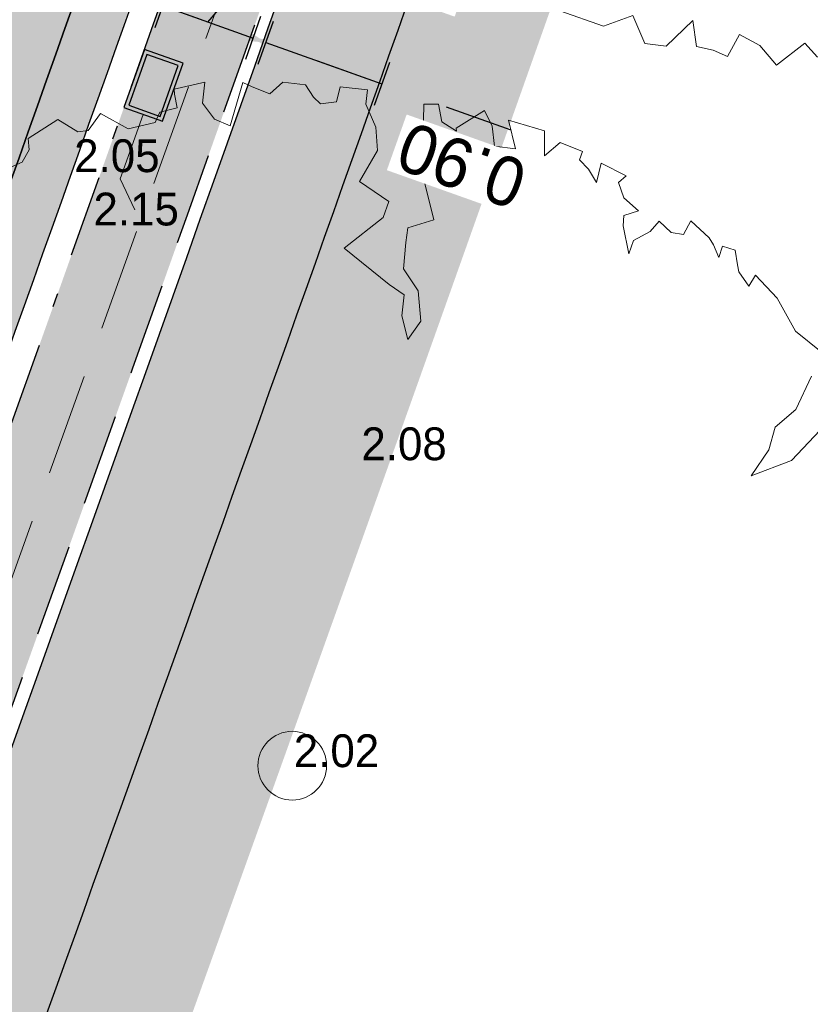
# Model space of a CAD drawing. Header units: metres. Extents: x 134157 to 138734, y 451157 to 455772.
# Tile 467 of 656: x 136568 to 136574, y 453802 to 453809. Entities that reach past the tile are written whole.
import ezdxf

# ---------------------------------------------------------------- set-up
doc = ezdxf.new("R2010")
doc.units = ezdxf.units.M
doc.linetypes.add('DASHDOT__G2', pattern=[1.2, 0.6, -0.3, 0, -0.3])
doc.linetypes.add('HIDDEN__G5', pattern=[1.125, 0.75, -0.375])
doc.layers.add('-DR-alg-hulplijnen', color=210, linetype='Continuous', plot=False)
doc.layers.add('-DR-alg-hulplijnen kantverharding asflast nieuwe fietsstraat', color=7, linetype='Continuous', true_color=0xff9429, plot=False)
doc.layers.add('-DR-bs-boom', color=253, linetype='Continuous', lineweight=13)
doc.layers.add('-DR-nw-rio-HWA 125', color=170, linetype='HIDDEN__G5', lineweight=13)
for name, color, linetype in [('-DR-bs-txt-hoogtemaat', 253, 'Continuous'), ('-DR-nw-inr-fietsparkeren Tulip enkele beugel', 2, 'Continuous'), ('-DR-nw-maatvoering', 3, 'Continuous'), ('-DR-nw-rio-straatkolk', 1, 'Continuous'), ('-DR-nw-vh-band 10x20 ob', 2, 'HIDDEN__G5'), ('-DR-nw-vh-band 5-20x25', 2, 'DASHDOT__G2'), ('-DR-nw-vh-kantverharding', 3, 'Continuous')]:
    doc.layers.add(name, color=color, linetype=linetype)
doc.layers.add('-DR-nw-gr-arc-gras', color=7, linetype='Continuous', true_color=0xb5d5a4)
doc.layers.add('-DR-nw-vh-arc-asfalt fietsstraat rood', color=7, linetype='Continuous', lineweight=9, true_color=0xdfbfc7)
doc.layers.add('-DR-nw-vh-arc-sbs kf bruinrood rabat halfsteens', color=7, linetype='Continuous', lineweight=9, true_color=0xb88485)
doc.layers.add('-DR-nw-vh-arc-halfverharding stabilizer', color=7, linetype='Continuous', lineweight=9, true_color=0xe2e1c1, transparency=0.1)
doc.layers.add('-DR-nw-vh-kantverharding halfverharding stabilizer', color=7, linetype='Continuous', true_color=0xe2e1c1, transparency=0.1)
doc.styles.add('2-5TXT', font='arial.ttf')
doc.styles.add('Drong', font='txt', dxfattribs={"height": 1.8})
doc.dimstyles.new('Drong', dxfattribs={"dimtxt": 1.8, "dimasz": 2.5, "dimexe": 0, "dimexo": 0, "dimgap": 0.9, "dimtad": 1, "dimzin": 0, "dimdsep": 46, "dimtxsty": 'Drong', "dimblk": 'dimblk-wit', "dimcen": 0, "dimse1": 1, "dimse2": 1, "dimclrd": 256, "dimclre": 1, "dimclrt": 7, "dimadec": 0, "dimazin": 0, "dimtfac": 1, "dimtmove": 0, "dimatfit": 3, "dimfxl": 1, "dimtolj": 1, "dimtzin": 0, "dimarcsym": 0})
doc.dimstyles.new('VELOPA-drukwerk', dxfattribs={"dimscale": 0, "dimtxt": 2.5, "dimasz": 2, "dimexe": 1, "dimexo": 1, "dimgap": 1, "dimtad": 1, "dimdec": 0, "dimdsep": 46, "dimtxsty": '2-5TXT', "dimcen": 8, "dimadec": 1, "dimazin": 0, "dimtfac": 1, "dimtdec": 0, "dimtmove": 0, "dimatfit": 3, "dimfxl": 1, "dimtolj": 1, "dimtzin": 0, "dimarcsym": 0})
pattern_1 = [(228.0127875, (0.54864, 0.7619999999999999), (-6.096000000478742, -6.857999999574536), [0.102516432, -10.1491450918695]), (184.969741, (0.4800599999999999, 0.6858), (9.143999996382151, 0.7620000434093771), [0.175921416, -17.41621466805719]), (132.5104471, (0.3048, 0.6705599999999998), (7.620000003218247, -8.381999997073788), [0.124044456, -12.28041683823]), (267.273689, (0.00762, 0.4800599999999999), (0.7620000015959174, 15.23999999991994), [0.160201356, -15.8599312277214]), (292.83365418, (0, 0.32004), (-3.810000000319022, 9.143999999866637), [0.15709011, -15.5519423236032]), (357.2736889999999, (0.06096, 0.17526), (-15.23999999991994, 0.7620000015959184), [0.160201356, -15.8599312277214]), (37.69424047, (0.22098, 0.16764), (-9.905999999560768, -7.620000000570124), [0.211858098, -20.9739345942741]), (72.25532837, (0.38862, 0.29718), (5.334000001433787, 16.76399999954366), [0.200015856, -19.8015769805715]), (121.42956562, (0.4495799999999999, 0.48768), (-6.096000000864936, 9.905999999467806), [0.1607439, -15.9136637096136]), (175.2363583, (0.36576, 0.6248400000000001), (8.381999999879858, -0.7620000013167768), [0.183513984, -8.992181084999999]), (222.3974378, (0.18288, 0.64008), (-9.143999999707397, -8.382000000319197), [0.237323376, -23.4950317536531]), (138.81407483, (0.7619999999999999, 0.47244), (-5.333999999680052, 4.572000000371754), [0.08100136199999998, -8.0191697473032]), (171.4692344, (0.70104, 0.52578), (9.906000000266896, -1.523999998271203), [0.154104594, -15.256391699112]), (225, (0.54864, 0.54864), (-1.06581410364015e-16, -0.7620000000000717), [0.107762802, -0.9698679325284]), (203.19859051, (0.4953, 0.64008), (3.810000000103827, 1.5239999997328), [0.05803239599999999, -5.745186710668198]), (291.80140949, (0.44196, 0.61722), (-0.7620000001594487, 2.285999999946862), [0.082069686, -4.021425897]), (30.96375653, (0.47244, 0.5410200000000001), (2.286000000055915, 1.523999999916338), [0.133295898, -4.309889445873]), (161.56505118, (0.5867399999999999, 0.6096), (1.524000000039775, -0.761999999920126), [0.096386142, -2.3132694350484]), (16.389540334, (0, 0.61722), (7.620000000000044, 2.286000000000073), [0.1350264, -13.3676480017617]), (70.34617594, (0.12954, 0.65532), (-3.048000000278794, -8.381999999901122), [0.113279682, -11.21466470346]), (293.19859051, (0.5867399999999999, 0.7619999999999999), (-1.523999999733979, 3.810000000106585), [0.11606403, -5.687155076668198]), (343.6104596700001, (0.6324599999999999, 0.65532), (-7.620000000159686, 2.285999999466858), [0.1350264, -13.367648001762]), (339.44395478, (0, 0.14478), (-3.809999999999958, 1.524000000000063), [0.1302105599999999, -6.3803202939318]), (294.7751406, (0.12192, 0.09906), (-3.810000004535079, 8.381999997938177), [0.109101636, -10.801078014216]), (66.80140949, (0.59436, 0), (1.523999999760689, 3.810000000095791), [0.11606403, -5.687155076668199]), (17.35402464, (0.64008, 0.10668), (-9.905999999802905, -3.048000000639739), [0.127734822, -12.64571279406]), (69.44395478, (0.22098, 0), (-1.524000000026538, -3.809999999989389), [0.06510527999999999, -6.445425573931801]), (101.309932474, (0.54864, 0), (-0.7620000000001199, 3.048000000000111), [0.03885437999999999, -3.8465984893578]), (165.963756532, (0.5410200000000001, 0.0381), (2.285999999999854, -0.7619999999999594), [0.15709011, -2.9847163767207]), (186.00900596, (0.38862, 0.0762), (7.61999999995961, 0.762000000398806), [0.1455801, -14.4124094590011]), (303.69006753, (0.47244, 0.47244), (-0.7620000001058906, 1.523999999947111), [0.109897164, -2.637532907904]), (353.15722659, (0.5334, 0.3809999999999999), (12.9540000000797, -1.523999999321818), [0.191867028, -18.9948027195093]), (60.9453959, (0.7239, 0.35814), (-3.048000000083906, -5.333999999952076), [0.078452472, -7.766817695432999]), (90, (0.7619999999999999, 0.42672), (-0.7619999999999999, 0.7619999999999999), [0.04572, -0.7162799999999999]), (120.25643716, (0.37338, 0.09906), (3.047999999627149, -5.334000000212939), [0.105860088, -10.48018223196]), (48.01278749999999, (0.32004, 0.1905), (6.096000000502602, 6.857999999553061), [0.205032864, -10.0466286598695]), (0, (0.4572, 0.3429), (0.7619999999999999, 0.7619999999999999), [0.19812, -0.5638799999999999]), (325.3048465, (0.65532, 0.3429), (7.620000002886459, -5.333999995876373), [0.120482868, -11.927795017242]), (254.0546040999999, (0.75438, 0.27432), (-0.761999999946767, -3.048000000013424), [0.110948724, -5.4364950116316]), (207.64597536, (0.7239, 0.16764), (-14.478000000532, -7.619999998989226), [0.18064353, -17.8837393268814]), (175.42607874, (0.5638799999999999, 0.08381999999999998), (-9.905999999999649, 0.7619999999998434), [0.191108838, -18.919753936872])]
pattern_2 = [(115.3356253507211, (136419.7180158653, 453326.2367068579), (-0.2236810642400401, -0.1059037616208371), [0.06, -0.187485]), (205.3356253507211, (136419.7180158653, 453326.2367068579), (0.1059037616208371, -0.22368106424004), [0.06, -0.187485])]

# ---------------------------------------------------------------- blocks, each defined once
blk = doc.blocks.new('Boom bestaand 1')
for points in [[(-0.06117739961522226, 0.3922887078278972), (-0.07359350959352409, 0.4116751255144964), (-0.08696696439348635, 0.4224718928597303), (-0.09262495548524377, 0.4414945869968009), (-0.1106275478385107, 0.4615454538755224)], [(-0.1241971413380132, 0.4751490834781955), (-0.1453325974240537, 0.4640004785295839), (-0.1728176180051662, 0.4610569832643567), (-0.1945372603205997, 0.4533219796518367), (-0.1891622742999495, 0.4455616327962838), (-0.2017040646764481, 0.4431737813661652), (-0.2067805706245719, 0.4443676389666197), (-0.2172318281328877, 0.4470540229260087), (-0.223502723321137, 0.4395920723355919), (-0.2169333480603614, 0.4339209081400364), (-0.2270861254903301, 0.4339209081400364), (-0.2330585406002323, 0.4330255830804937), (-0.2498892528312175, 0.4257264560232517), (-0.242749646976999, 0.416712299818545), (-0.2476345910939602, 0.4092003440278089), (-0.2589076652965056, 0.4043176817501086), (-0.2543983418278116, 0.3953035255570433), (-0.2532710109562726, 0.3814065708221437), (-0.2457557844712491, 0.3746459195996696), (-0.2660470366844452, 0.3787774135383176), (-0.2728107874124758, 0.3821577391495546), (-0.2716834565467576, 0.3934255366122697), (-0.2848353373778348, 0.3874160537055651), (-0.2964840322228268, 0.3881672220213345), (-0.2987384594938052, 0.3953035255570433), (-0.3145206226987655, 0.3821577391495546), (-0.3028719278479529, 0.3735190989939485), (-0.3141447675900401, 0.3720167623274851), (-0.3231631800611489, 0.3686364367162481), (-0.3276722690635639, 0.3731435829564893), (-0.3404482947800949, 0.3607491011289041), (-0.3359389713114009, 0.3464764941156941), (-0.3526397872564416, 0.353711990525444), (-0.3702979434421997, 0.3325317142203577), (-0.3491079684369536, 0.3290017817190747), (-0.3568775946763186, 0.3155875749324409), (-0.37100416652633, 0.3198237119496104), (-0.3837182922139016, 0.3191176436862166), (-0.3801864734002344, 0.2951135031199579), (-0.3780675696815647, 0.2944074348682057), (-0.3886625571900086, 0.2873474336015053), (-0.4013764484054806, 0.2901714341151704), (-0.4056142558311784, 0.2802872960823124), (-0.3837182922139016, 0.2704032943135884), (-0.3589967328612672, 0.2591071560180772), (-0.3250928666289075, 0.2534590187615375), (-0.327212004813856, 0.2336908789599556), (-0.3180296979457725, 0.228042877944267), (-0.3010777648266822, 0.2188648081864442), (-0.2820069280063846, 0.2223948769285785), (-0.2608169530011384, 0.2153347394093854), (-0.2523411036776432, 0.2012146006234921), (-0.2699992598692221, 0.2040386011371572), (-0.2834196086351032, 0.2118046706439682), (-0.2947208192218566, 0.2047446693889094), (-0.3321562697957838, 0.1849765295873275), (-0.3413385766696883, 0.2202768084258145), (-0.350520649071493, 0.2287488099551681), (-0.3724168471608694, 0.2146288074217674), (-0.3879560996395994, 0.2358089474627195), (-0.4042018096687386, 0.2414569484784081), (-0.4225661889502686, 0.2414569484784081), (-0.4315337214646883, 0.2467254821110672), (-0.4415591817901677, 0.229188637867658), (-0.4324549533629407, 0.2223948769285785), (-0.435986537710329, 0.2110987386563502), (-0.4423434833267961, 0.2082747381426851), (-0.4530205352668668, 0.2066837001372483), (-0.4612717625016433, 0.1920817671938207), (-0.457176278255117, 0.18003446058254), (-0.4670650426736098, 0.170150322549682), (-0.472715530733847, 0.1652082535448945), (-0.4472877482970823, 0.1440281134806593), (-0.4564700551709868, 0.1355561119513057), (-0.4705966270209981, 0.1320260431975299), (-0.4840167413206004, 0.1397921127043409), (-0.4882547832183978, 0.1171998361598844), (-0.4847231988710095, 0.1157878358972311), (-0.4748346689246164, 0.1136699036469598), (-0.4769535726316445, 0.1009617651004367), (-0.4713028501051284, 0.09460769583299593), (-0.4748346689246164, 0.0748395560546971), (-0.4931990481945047, 0.06071941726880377), (-0.4854294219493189, 0.04730521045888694), (-0.4875485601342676, 0.04024520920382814), (-0.5016751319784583, 0.03036107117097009), (-0.4974370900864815, 0.00494493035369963), (-0.4896674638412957, 0.002120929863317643), (-0.4832352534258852, -0.006023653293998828), (-0.4832352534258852, -0.0211265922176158)], [(0.3551905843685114, -0.3435858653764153), (0.3780989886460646, -0.3188560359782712), (0.379279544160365, -0.2960093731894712), (0.401676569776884, -0.2960093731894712), (0.4096398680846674, -0.282577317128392), (0.4001834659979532, -0.2572057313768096), (0.4185987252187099, -0.2621805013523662), (0.4260642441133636, -0.2522309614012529), (0.4345253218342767, -0.2442711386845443), (0.4230780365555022, -0.2298441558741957), (0.436516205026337, -0.2193970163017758), (0.4544336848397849, -0.2139247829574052), (0.4479634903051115, -0.1885531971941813), (0.4609038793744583, -0.1840758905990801)], [(-0.07173439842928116, 0.451695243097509), (-0.05985273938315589, 0.4236270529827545), (-0.06117739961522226, 0.3922887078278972)]]:
    blk.add_lwpolyline(points)
blk.add_circle((0, 0), 0.02512965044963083)
blk = doc.blocks.new('dimblk-wit')
at = {"color": 7}
blk.add_line((2.842170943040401e-14, -0.3333333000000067), (-2.842170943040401e-14, 0.3333333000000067), dxfattribs=at)
blk.add_solid([(0, 0), (-0.7999999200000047, 0.1999999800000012), (-0.7999999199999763, -0.1999999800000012)], dxfattribs=at)
blk = doc.blocks.new('*D429')
at = {"layer": '-DR-nw-maatvoering', "lineweight": -2, "transparency": 16777216}
for p, q in [((136569.5400919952, 453808.8510124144), (136570.3997331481, 453809.8439992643)), ((136570.3997331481, 453809.8439992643), (136571.7284420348, 453809.3715688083)), ((136568.7393996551, 453809.1357034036), (136568.2682923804, 453809.3032084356)), ((136569.2105069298, 453808.9681983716), (136569.8696770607, 453808.7338264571)), ((136569.2105069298, 453808.9681983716), (136569.8696770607, 453808.7338264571)), ((136570.3407843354, 453808.5663214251), (136570.81189161, 453808.3988163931))]:
    blk.add_line(p, q, dxfattribs=at)
at = {"layer": 'Defpoints', "color": 0, "transparency": 16777216}
for p in [(136569.9225011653, 453808.8823940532), (136569.8696770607, 453808.7338264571), (136569.0569660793, 453808.5363653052)]:
    blk.add_point(p, dxfattribs=at)
at = {"layer": '-DR-nw-maatvoering', "lineweight": -2, "transparency": 16777216, "xscale": 0.5, "yscale": 0.5, "zscale": 0.5}
for p, rotation in [((136569.2105069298, 453808.9681983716), 340.4268500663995), ((136569.8696770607, 453808.7338264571), 160.4268500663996)]:
    blk.add_blockref('dimblk-wit', p, dxfattribs=dict(at, rotation=rotation))
at = {"layer": '-DR-nw-maatvoering', "color": 7, "transparency": 16777216, "insert": (136570.9422470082, 453809.2651078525), "char_height": 0.36, "attachment_point": 5, "rotation": 160.42685006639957, "style": 'Drong', "bg_fill": 3, "box_fill_scale": 1.1, "bg_fill_color": 256, "bg_fill_true_color": 13158600, "bg_fill_transparency": 0}
blk.add_mtext('\\A1;0.70', dxfattribs=at)
blk = doc.blocks.new('*D430')
at = {"layer": '-DR-nw-maatvoering', "lineweight": -2, "transparency": 16777216}
for p, q in [((136569.4931581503, 453808.8677000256), (136569.0220508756, 453809.0352050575)), ((136569.9642654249, 453808.7001949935), (136570.8122585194, 453808.3986859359)), ((136571.2833657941, 453808.2311809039), (136571.7544730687, 453808.0636758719))]:
    blk.add_line(p, q, dxfattribs=at)
at = {"layer": 'Defpoints', "color": 0, "transparency": 16777216}
for p in [(136570.0200856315, 453808.8571891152), (136570.8680787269, 453808.5556800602), (136570.8122585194, 453808.3986859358)]:
    blk.add_point(p, dxfattribs=at)
at = {"layer": '-DR-nw-maatvoering', "lineweight": -2, "transparency": 16777216, "xscale": 0.5, "yscale": 0.5, "zscale": 0.5, "rotation": 340.4268500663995}
blk.add_blockref('dimblk-wit', (136569.9642654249, 453808.7001949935), dxfattribs=at)
at = {"layer": '-DR-nw-maatvoering', "color": 7, "transparency": 16777216, "insert": (136571.3970788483, 453807.8047522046), "char_height": 0.36, "attachment_point": 5, "rotation": 160.42685006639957, "style": 'Drong', "bg_fill": 3, "box_fill_scale": 1.1, "bg_fill_color": 256, "bg_fill_true_color": 13158600, "bg_fill_transparency": 0}
blk.add_mtext('\\A1;0.90', dxfattribs=at)
at = {"layer": '-DR-nw-maatvoering', "lineweight": -2, "transparency": 16777216, "xscale": 0.5, "yscale": 0.5, "zscale": 0.5, "rotation": 160.4268500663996}
blk.add_blockref('dimblk-wit', (136570.8122585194, 453808.3986859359), dxfattribs=at)
blk = doc.blocks.new('*U553')
h = blk.add_hatch(color=256)
h.dxf.hatch_style = 1
h.paths.add_polyline_path([(-0.1158808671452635, 0.4883299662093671), (-0.1344282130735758, 0.4358086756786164), (0.09541136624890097, 0.3546432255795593), (0.1139587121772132, 0.4071645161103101)])
h = blk.add_hatch(color=256)
h.dxf.hatch_style = 1
h.paths.add_polyline_path([(-0.1529755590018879, 0.3832873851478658), (-0.1715229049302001, 0.3307660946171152), (0.05831667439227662, 0.249600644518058), (0.07686402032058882, 0.3021219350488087)])
h = blk.add_hatch(color=256)
h.dxf.hatch_style = 1
h.paths.add_polyline_path([(-0.1900702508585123, 0.2782448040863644), (-0.2086175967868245, 0.2257235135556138), (0.02122198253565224, 0.1445580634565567), (0.03976932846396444, 0.1970793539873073)])
h = blk.add_hatch(color=256)
h.dxf.hatch_style = 1
h.paths.add_polyline_path([(-0.228446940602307, 0.1695719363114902), (-0.2469942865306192, 0.1170506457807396), (-0.0171547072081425, 0.03588519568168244), (0.001392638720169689, 0.08840648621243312)])
for points in [[(0, 0), (0.1498439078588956, 0.4243192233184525), (-0.133035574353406, 0.5242151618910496), (-0.2828794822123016, 0.09989593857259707)], [(-0.01715470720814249, 0.03588519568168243), (0.1139587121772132, 0.40716451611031), (-0.1158808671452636, 0.4883299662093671), (-0.2469942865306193, 0.1170506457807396)]]:
    blk.add_lwpolyline(points, close=True)
blk = doc.blocks.new('*D482')
at = {"layer": '-DR-alg-hulplijnen', "color": 0, "lineweight": -2, "ltscale": 4, "transparency": 16777216}
for p, q in [((-1.268533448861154e-15, -770.7167233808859), (-1.92714493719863e-14, -1064.726652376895)), ((3625, -770.7167233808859), (3625, -1064.726652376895)), ((41.43344676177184, -1044.009928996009), (3583.566553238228, -1044.009928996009))]:
    blk.add_line(p, q, dxfattribs=at)
at = {"layer": '-DR-alg-hulplijnen', "color": 0, "ltscale": 4, "transparency": 16777216}
for points in [[(41.43344676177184, -1037.104354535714), (41.43344676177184, -1050.915503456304), (-1.800291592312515e-14, -1044.009928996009)], [(3583.566553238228, -1037.104354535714), (3583.566553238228, -1050.915503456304), (3625, -1044.009928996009)]]:
    blk.add_solid(points, dxfattribs=at)
at = {"layer": 'Defpoints', "color": 0, "ltscale": 4, "transparency": 16777216}
for p in [(0, -750), (3625, -750), (3625, -1044.009928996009)]:
    blk.add_point(p, dxfattribs=at)
at = {"layer": '-DR-alg-hulplijnen', "color": 0, "ltscale": 4, "transparency": 16777216, "insert": (1812.5, -996.8320429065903), "char_height": 51.79180845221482, "attachment_point": 5, "style": '2-5TXT'}
blk.add_mtext('\\A1;3625', dxfattribs=at)
blk = doc.blocks.new('*D481')
at = {"layer": '-DR-alg-hulplijnen', "color": 0, "lineweight": -2, "ltscale": 4, "transparency": 16777216}
for p, q in [((3645.716723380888, 3.331503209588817e-15), (4009.119275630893, 6.177109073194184e-14)), ((3988.402552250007, -41.4334467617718), (3988.402552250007, -708.5665532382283)), ((3645.716723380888, -750.0000000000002), (4009.119275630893, -750.0000000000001))]:
    blk.add_line(p, q, dxfattribs=at)
at = {"layer": '-DR-alg-hulplijnen', "color": 0, "ltscale": 4, "transparency": 16777216}
for points in [[(3981.496977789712, -41.43344676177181), (3995.308126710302, -41.4334467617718), (3988.402552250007, 5.843958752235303e-14)], [(3981.496977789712, -708.5665532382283), (3995.308126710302, -708.5665532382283), (3988.402552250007, -750.0000000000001)]]:
    blk.add_solid(points, dxfattribs=at)
at = {"layer": 'Defpoints', "color": 0, "ltscale": 4, "transparency": 16777216}
for p in [(3625.000000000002, 0), (3625.000000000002, -750.0000000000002), (3988.402552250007, -750.0000000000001)]:
    blk.add_point(p, dxfattribs=at)
at = {"layer": '-DR-alg-hulplijnen', "color": 0, "ltscale": 4, "transparency": 16777216, "insert": (3941.242330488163, -375.0000000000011), "char_height": 51.79180845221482, "attachment_point": 5, "rotation": 90, "style": '2-5TXT'}
blk.add_mtext('\\A1;750', dxfattribs=at)
blk = doc.blocks.new('Fietsenrek Tulip enkel')
at = {"layer": '-DR-alg-hulplijnen', "ltscale": 4}
dim = blk.add_linear_dim(base=(3988.402552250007, -750.0000000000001), p1=(3625, 0), p2=(3625, -750), angle=90, dimstyle='VELOPA-drukwerk', override={"dimscale": 20.71672338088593}, dxfattribs=at)
dim.commit()
dim.dimension.update_dxf_attribs({"geometry": '*D481', "text_midpoint": (3941.242330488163, -375.0000000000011)})
dim = blk.add_linear_dim(base=(3625, -1044.009928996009), p1=(0, -750), p2=(3625, -750), dimstyle='VELOPA-drukwerk', override={"dimscale": 20.71672338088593}, dxfattribs=at)
dim.commit()
dim.dimension.update_dxf_attribs({"geometry": '*D482', "text_midpoint": (1812.5, -996.8320429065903)})

msp = doc.modelspace()

# ---------------------------------------------------------------- hatches: boundary and pattern name
at = {"layer": '-DR-nw-gr-arc-gras', "transparency": 33554687}
h = msp.add_hatch(dxfattribs=at)
h.set_pattern_fill('AGR-BOLLEN', color=256, scale=0.1, pattern_type=2)
h.set_pattern_definition(pattern_2)
edge = h.paths.add_edge_path()
edge.add_arc((-7000776.809524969, 3043164.567559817), 7592527.997363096, 340.0567505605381, 340.0572256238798)
edge.add_line((136455.7815594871, 453494.2542758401), (136455.1236032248, 453494.4934109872))
edge.add_arc((380495.2223584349, 364992.5484406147), 259592.3035530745, 160.0666568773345, 160.0804453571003)
edge.add_line((136433.832290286, 453435.7615323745), (136433.813485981, 453435.768343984))
edge.add_line((136433.813485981, 453435.768343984), (136432.1794965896, 453431.2550945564))
edge.add_line((136432.1794965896, 453431.2550945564), (136432.198303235, 453431.2482893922))
edge.add_line((136432.198303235, 453431.2482893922), (136431.6776287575, 453429.8696050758))
edge.add_line((136431.6776287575, 453429.8696050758), (136432.3363505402, 453429.6312341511))
edge.add_line((136432.3363505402, 453429.6312341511), (136434.3092713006, 453435.0765756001))
h = msp.add_hatch(dxfattribs=at)
h.set_pattern_fill('AGR-BOLLEN', color=256, scale=0.1, pattern_type=2)
h.set_pattern_definition(pattern_2)
edge = h.paths.add_edge_path()
edge.add_line((136644.2753070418, 454017.4218487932), (136643.9350728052, 454016.4814706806))
edge.add_line((136643.9350728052, 454016.4814706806), (136643.8839339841, 454016.3403207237))
edge.add_line((136643.8839339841, 454016.3403207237), (136644.542212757, 454016.1016536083))
edge.add_arc((1711333.983143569, -116117.4265426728), 1674723.581774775, 160.0956720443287, 160.096657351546, ccw=False)
edge.add_line((136654.3469492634, 454043.1812754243), (136653.6888597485, 454043.419891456))
edge.add_line((136653.6888597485, 454043.419891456), (136653.6378049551, 454043.2789838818))
edge.add_line((136653.6378049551, 454043.2789838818), (136653.2975354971, 454042.3386559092))
edge.add_line((136653.2975354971, 454042.3386559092), (136644.2753070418, 454017.4218487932))
h = msp.add_hatch(dxfattribs=at)
h.set_pattern_fill('AGR-BOLLEN', color=256, scale=0.1, pattern_type=2)
h.set_pattern_definition(pattern_2)
edge = h.paths.add_edge_path()
edge.add_arc((135150.5995751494, 454312.1876381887), 1507.900000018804, 340.0567307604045, 341.0347260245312)
edge.add_arc((137987.7467454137, 453337.2025436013), 1492.100000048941, 160.09465014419, 161.0347260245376, ccw=False)
edge.add_line((136584.7902592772, 453845.2138703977), (136593.3319289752, 453868.803090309))
edge.add_arc((136637.6180026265, 453852.7670783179), 47.10000000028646, 156.2805753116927, 160.0946501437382, ccw=False)
edge.add_line((136594.4967152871, 453871.7134388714), (136596.7857011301, 453876.9230946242))
edge.add_arc((136548.3543614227, 453898.2025526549), 52.89999999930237, 336.2805753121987, 340.0946501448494)
edge.add_line((136598.09392185, 453880.1918300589), (136602.1978051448, 453891.5253759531))
edge.add_line((136602.1978051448, 453891.5253759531), (136601.2575488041, 453891.865843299))
edge.add_line((136601.2575488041, 453891.865843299), (136597.1536655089, 453880.5322974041))
edge.add_arc((136548.3543614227, 453898.2025526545), 51.89999999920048, 336.280575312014, 340.0946501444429, ccw=False)
edge.add_line((136595.8701748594, 453877.3253528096), (136593.5811890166, 453872.1156970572))
edge.add_arc((136637.618002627, 453852.7670783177), 48.10000000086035, 156.2805753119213, 160.0946501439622)
edge.add_line((136592.3916726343, 453869.1435576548), (136583.8500029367, 453845.5543377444))
edge.add_arc((137987.7467454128, 453337.2025436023), 1493.100000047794, 160.0946501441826, 161.0347260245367)
edge.add_arc((135150.5995751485, 454312.1876381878), 1506.900000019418, 340.05673076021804, 341.03472602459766, ccw=False)
edge.add_line((136567.1319988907, 453798.1997953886), (136565.618060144, 453794.0274334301))
edge.add_line((136565.618060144, 453794.0274334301), (136565.7120632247, 453793.993324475))
edge.add_line((136565.7120632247, 453793.993324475), (136565.2947470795, 453792.8432158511))
edge.add_arc((136567.0808056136, 453792.1951457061), 1.900000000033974, 160.0567307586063, 250.0567307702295)
edge.add_line((136566.432735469, 453790.4090871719), (136570.5318618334, 453788.9442384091))
edge.add_arc((136571.1712304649, 453790.7334303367), 1.900000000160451, 250.335625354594, 305.5790363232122)
edge.add_line((136572.2766987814, 453789.1881343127), (136575.5573210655, 453791.5350140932))
edge.add_line((136575.5573210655, 453791.5350140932), (136571.8931243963, 453792.9365435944))
edge.add_line((136571.8931243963, 453792.9365435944), (136571.068949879, 453790.6164457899))
edge.add_line((136571.068949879, 453790.6164457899), (136567.0386086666, 453792.0788524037))
edge.add_arc((136567.3796982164, 453793.0188832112), 1.000000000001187, 160.056730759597, 250.0567307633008, ccw=False)
edge.add_line((136566.439667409, 453793.3599727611), (136568.0720297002, 453797.8587058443))
h = msp.add_hatch(dxfattribs=at)
h.set_pattern_fill('AGR-BOLLEN', color=256, scale=0.1, pattern_type=2)
h.set_pattern_definition(pattern_2)
edge = h.paths.add_edge_path()
edge.add_line((136572.9036505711, 453817.4327996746), (136572.2424784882, 453817.6627363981))
edge.add_line((136572.2424784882, 453817.6627363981), (136572.1932820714, 453817.5211692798))
edge.add_line((136572.1932820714, 453817.5211692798), (136571.8653656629, 453816.5763058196))
edge.add_arc((135150.5995751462, 454312.1876381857), 1505.20000002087, 340.14783828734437, 340.77576324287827, ccw=False)
edge.add_line((136566.3485409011, 453801.0302201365), (136566.3495284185, 453801.0298620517))
edge.add_line((136566.3495284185, 453801.0298620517), (136566.0086367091, 453800.0897594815))
edge.add_line((136566.0086367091, 453800.0897594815), (136565.9574011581, 453799.9486446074))
edge.add_line((136565.9574011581, 453799.9486446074), (136566.6159101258, 453799.7093832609))
edge.add_arc((135167.7152508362, 454305.9747459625), 1487.692062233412, 340.1046935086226, 340.8289668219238)
at = {"layer": '-DR-nw-vh-arc-asfalt fietsstraat rood', "transparency": 33554687}
h = msp.add_hatch(color=256, dxfattribs=at)
h.dxf.hatch_style = 1
edge = h.paths.add_edge_path()
edge.add_arc((137987.7467455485, 453337.2025435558), 1495.400000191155, 160.0946501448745, 161.0347260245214)
edge.add_arc((135150.599574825, 454312.1876383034), 1504.600000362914, 340.0567307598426, 341.034726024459, ccw=False)
edge.add_line((136564.9699280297, 453798.9843013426), (136431.2485721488, 453430.4479765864))
edge.add_line((136431.2485721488, 453430.4479765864), (136427.2999171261, 453431.8791033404))
edge.add_line((136427.2999171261, 453431.8791033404), (136429.6486940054, 453438.3572199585))
edge.add_line((136429.6486940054, 453438.3572199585), (136561.0217986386, 453800.4168774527))
edge.add_arc((135150.5995746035, 454312.1876383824), 1500.400000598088, 340.0567307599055, 341.0347260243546)
edge.add_line((136569.551446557, 453824.5650928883), (136577.738336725, 453847.767375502))
edge.add_line((136577.738336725, 453847.767375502), (136586.3288476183, 453871.4914783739))
edge.add_line((136586.3288476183, 453871.4914783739), (136590.2290830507, 453869.9266325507))
edge.add_line((136590.2290830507, 453869.9266325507), (136581.6874133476, 453846.3374126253))
at = {"layer": '-DR-nw-vh-arc-halfverharding stabilizer'}
h = msp.add_hatch(dxfattribs=at)
h.set_pattern_fill('GRAVEL', color=256, scale=0.03)
h.set_pattern_definition(pattern_1)
edge = h.paths.add_edge_path()
edge.add_arc((135150.5995764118, 454312.1876377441), 1506.899998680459, 340.4383851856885, 341.0347260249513)
edge.add_arc((137987.7467448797, 453337.2025437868), 1493.099999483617, 160.5515234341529, 161.0347260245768, ccw=False)
edge.add_line((136579.8411098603, 453834.3437021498), (136579.0061826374, 453834.6446975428))
edge.add_line((136579.0061826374, 453834.6446975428), (136578.9407371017, 453834.4589261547))
edge.add_line((136578.9407371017, 453834.4589261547), (136578.8753141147, 453834.2731468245))
edge.add_line((136578.8753141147, 453834.2731468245), (136578.8099136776, 453834.0873595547))
edge.add_line((136578.8099136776, 453834.0873595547), (136578.7445357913, 453833.9015643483))
edge.add_line((136578.7445357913, 453833.9015643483), (136578.6791804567, 453833.7157612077))
edge.add_line((136578.6791804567, 453833.7157612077), (136578.6138476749, 453833.529950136))
edge.add_line((136578.6138476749, 453833.529950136), (136578.5485374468, 453833.3441311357))
edge.add_line((136578.5485374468, 453833.3441311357), (136578.4832497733, 453833.1583042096))
edge.add_line((136578.4832497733, 453833.1583042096), (136578.4179846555, 453832.9724693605))
edge.add_line((136578.4179846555, 453832.9724693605), (136578.3527420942, 453832.786626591))
edge.add_line((136578.3527420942, 453832.786626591), (136578.2875220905, 453832.600775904))
edge.add_line((136578.2875220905, 453832.600775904), (136578.2223246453, 453832.414917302))
edge.add_line((136578.2223246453, 453832.414917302), (136578.1571497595, 453832.2290507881))
edge.add_line((136578.1571497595, 453832.2290507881), (136578.0919974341, 453832.0431763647))
edge.add_line((136578.0919974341, 453832.0431763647), (136578.0268676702, 453831.8572940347))
edge.add_line((136578.0268676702, 453831.8572940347), (136577.9617604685, 453831.6714038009))
edge.add_line((136577.9617604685, 453831.6714038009), (136577.8966758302, 453831.4855056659))
edge.add_line((136577.8966758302, 453831.4855056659), (136577.8316137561, 453831.2995996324))
edge.add_line((136577.8316137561, 453831.2995996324), (136577.7665742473, 453831.1136857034))
edge.add_line((136577.7665742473, 453831.1136857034), (136577.7015573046, 453830.9277638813))
edge.add_line((136577.7015573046, 453830.9277638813), (136577.6365629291, 453830.7418341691))
edge.add_line((136577.6365629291, 453830.7418341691), (136577.5715911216, 453830.5558965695))
edge.add_line((136577.5715911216, 453830.5558965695), (136577.5066418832, 453830.3699510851))
edge.add_line((136577.5066418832, 453830.3699510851), (136577.4417152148, 453830.1839977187))
edge.add_line((136577.4417152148, 453830.1839977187), (136577.3768111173, 453829.9980364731))
edge.add_line((136577.3768111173, 453829.9980364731), (136577.3119295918, 453829.812067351))
edge.add_line((136577.3119295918, 453829.812067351), (136577.2470706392, 453829.6260903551))
edge.add_line((136577.2470706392, 453829.6260903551), (136577.1822342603, 453829.4401054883))
edge.add_line((136577.1822342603, 453829.4401054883), (136577.1174204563, 453829.2541127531))
edge.add_line((136577.1174204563, 453829.2541127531), (136577.052629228, 453829.0681121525))
edge.add_line((136577.052629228, 453829.0681121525), (136576.9878605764, 453828.882103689))
edge.add_line((136576.9878605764, 453828.882103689), (136576.9231145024, 453828.6960873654))
edge.add_line((136576.9231145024, 453828.6960873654), (136576.8583910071, 453828.5100631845))
edge.add_line((136576.8583910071, 453828.5100631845), (136576.7936900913, 453828.3240311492))
edge.add_line((136576.7936900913, 453828.3240311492), (136576.729011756, 453828.1379912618))
edge.add_line((136576.729011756, 453828.1379912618), (136576.6643560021, 453827.9519435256))
edge.add_line((136576.6643560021, 453827.9519435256), (136576.5997228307, 453827.7658879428))
edge.add_line((136576.5997228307, 453827.7658879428), (136576.5351122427, 453827.5798245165))
edge.add_line((136576.5351122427, 453827.5798245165), (136576.4705242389, 453827.3937532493))
edge.add_line((136576.4705242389, 453827.3937532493), (136576.4059588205, 453827.207674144))
edge.add_line((136576.4059588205, 453827.207674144), (136576.3414159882, 453827.0215872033))
edge.add_line((136576.3414159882, 453827.0215872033), (136576.2768957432, 453826.83549243))
edge.add_line((136576.2768957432, 453826.83549243), (136576.2123980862, 453826.6493898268))
edge.add_line((136576.2123980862, 453826.6493898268), (136576.1479230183, 453826.4632793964))
edge.add_line((136576.1479230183, 453826.4632793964), (136576.0834705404, 453826.2771611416))
edge.add_line((136576.0834705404, 453826.2771611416), (136576.0190406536, 453826.091035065))
edge.add_line((136576.0190406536, 453826.091035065), (136575.9546333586, 453825.9049011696))
edge.add_line((136575.9546333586, 453825.9049011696), (136575.8902486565, 453825.718759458))
edge.add_line((136575.8902486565, 453825.718759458), (136575.8258865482, 453825.5326099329))
edge.add_line((136575.8258865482, 453825.5326099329), (136575.7615470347, 453825.3464525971))
edge.add_line((136575.7615470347, 453825.3464525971), (136575.6972301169, 453825.1602874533))
edge.add_line((136575.6972301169, 453825.1602874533), (136575.6329357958, 453824.9741145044))
edge.add_line((136575.6329357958, 453824.9741145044), (136575.5686640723, 453824.7879337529))
edge.add_line((136575.5686640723, 453824.7879337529), (136575.5044149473, 453824.6017452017))
edge.add_line((136575.5044149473, 453824.6017452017), (136575.4401884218, 453824.4155488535))
edge.add_line((136575.4401884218, 453824.4155488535), (136575.3759844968, 453824.2293447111))
edge.add_line((136575.3759844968, 453824.2293447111), (136575.3118031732, 453824.0431327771))
edge.add_line((136575.3118031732, 453824.0431327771), (136575.2476444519, 453823.8569130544))
edge.add_line((136575.2476444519, 453823.8569130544), (136575.1835083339, 453823.6706855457))
edge.add_line((136575.1835083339, 453823.6706855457), (136575.1193948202, 453823.4844502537))
edge.add_line((136575.1193948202, 453823.4844502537), (136575.0553039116, 453823.2982071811))
edge.add_line((136575.0553039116, 453823.2982071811), (136574.9912356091, 453823.1119563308))
edge.add_line((136574.9912356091, 453823.1119563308), (136574.9271899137, 453822.9256977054))
edge.add_line((136574.9271899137, 453822.9256977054), (136574.8631668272, 453822.7394313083))
edge.add_line((136574.8631668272, 453822.7394313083), (136574.8474546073, 453822.7451207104))
edge.add_arc((135451.9704866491, 454208.3257108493), 1187.23421306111, 340.85248472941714, 341.0482295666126, ccw=False)
edge.add_line((136573.5236098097, 453818.9111905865), (136572.7674986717, 453819.1741443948))
edge.add_line((136572.7674986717, 453819.1741443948), (136572.2752769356, 453817.7572047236))
edge.add_line((136572.2752769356, 453817.7572047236), (136572.8905260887, 453817.5436516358))
edge.add_line((136572.8905260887, 453817.5436516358), (136573.0309461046, 453817.4944046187))
edge.add_arc((135234.3497405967, 454282.567827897), 1417.166418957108, 340.433086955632, 340.8421783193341, ccw=False)
edge.add_line((136569.6762316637, 453807.9481683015), (136570.5242854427, 453807.6468299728))
h = msp.add_hatch(dxfattribs=at)
h.set_pattern_fill('GRAVEL', color=256, scale=0.03)
h.set_pattern_definition(pattern_1)
edge = h.paths.add_edge_path()
edge.add_line((136566.1641167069, 453798.1711985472), (136567.010224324, 453797.8641889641))
edge.add_line((136567.010224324, 453797.8641889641), (136567.1319988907, 453798.1997953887))
edge.add_arc((135150.5995809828, 454312.1876360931), 1506.899993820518, 340.0567307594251, 340.438385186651)
edge.add_line((136570.5242854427, 453807.6468299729), (136569.6762316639, 453807.9481683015))
edge.add_arc((135150.5995727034, 454312.1876391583), 1506.000002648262, 340.1002877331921, 340.4383851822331, ccw=False)
edge.add_line((136566.6760687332, 453799.5831470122), (136566.5350252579, 453799.6342032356))
edge.add_line((136566.5350252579, 453799.6342032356), (136565.9233003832, 453799.8546385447))
edge.add_line((136565.9233003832, 453799.8546385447), (136565.4115449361, 453798.444636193))
edge.add_line((136565.4115449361, 453798.444636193), (136566.0237072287, 453798.2240021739))
edge.add_line((136566.0237072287, 453798.2240021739), (136566.1647118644, 453798.1728387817))
edge.add_line((136566.1647118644, 453798.1728387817), (136566.1641167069, 453798.1711985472))
at = {"layer": '-DR-nw-vh-arc-sbs kf bruinrood rabat halfsteens', "transparency": 33554687}
h = msp.add_hatch(color=256, dxfattribs=at)
h.dxf.hatch_style = 1
edge = h.paths.add_edge_path()
edge.add_line((136459.8251734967, 453521.5225364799), (136459.4491611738, 453521.6589723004))
edge.add_line((136459.4491611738, 453521.6589723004), (136466.3562245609, 453540.6945961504))
edge.add_line((136466.3562245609, 453540.6945961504), (136466.8678588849, 453542.1046423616))
edge.add_line((136466.8678588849, 453542.1046423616), (136467.0384036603, 453542.574657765))
edge.add_line((136467.0384036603, 453542.574657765), (136467.2089484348, 453543.0446731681))
edge.add_line((136467.2089484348, 453543.0446731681), (136467.3794932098, 453543.5146885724))
edge.add_line((136467.3794932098, 453543.5146885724), (136467.5500379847, 453543.9847039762))
edge.add_line((136467.5500379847, 453543.9847039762), (136467.7205827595, 453544.4547193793))
edge.add_line((136467.7205827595, 453544.4547193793), (136467.8911275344, 453544.9247347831))
edge.add_line((136467.8911275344, 453544.9247347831), (136468.0616723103, 453545.3947501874))
edge.add_line((136468.0616723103, 453545.3947501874), (136468.2322170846, 453545.8647655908))
edge.add_line((136468.2322170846, 453545.8647655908), (136468.4027618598, 453546.3347809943))
edge.add_line((136468.4027618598, 453546.3347809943), (136468.5733066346, 453546.8047963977))
edge.add_line((136468.5733066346, 453546.8047963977), (136468.7438514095, 453547.274811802))
edge.add_line((136468.7438514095, 453547.274811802), (136468.9143961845, 453547.7448272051))
edge.add_line((136468.9143961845, 453547.7448272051), (136469.0849409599, 453548.2148426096))
edge.add_line((136469.0849409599, 453548.2148426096), (136469.2554857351, 453548.6848580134))
edge.add_line((136469.2554857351, 453548.6848580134), (136496.5225696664, 453623.8319826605))
edge.add_line((136496.5225696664, 453623.8319826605), (136532.6439522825, 453723.3812431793))
edge.add_line((136532.6439522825, 453723.3812431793), (136552.5129481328, 453778.1394971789))
edge.add_line((136552.5129481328, 453778.1394971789), (136560.6457863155, 453800.5533132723))
edge.add_arc((135150.5995751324, 454312.1876381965), 1500.000000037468, 340.0567307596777, 341.0347260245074)
edge.add_arc((137987.746744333, 453337.2025439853), 1499.999998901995, 160.0946501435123, 161.0347260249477, ccw=False)
edge.add_line((136577.3622341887, 453847.9035624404), (136585.9525370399, 453871.6277406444))
edge.add_line((136585.9525370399, 453871.6277406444), (136586.3288476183, 453871.4914783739))
edge.add_line((136586.3288476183, 453871.4914783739), (136577.738336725, 453847.767375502))
edge.add_arc((137987.7467452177, 453337.2025436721), 1499.599999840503, 160.0946501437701, 161.0347260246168)
edge.add_arc((135150.5995747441, 454312.1876383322), 1500.400000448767, 340.05673075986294, 341.03472602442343, ccw=False)
edge.add_line((136561.0217986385, 453800.4168774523), (136552.894679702, 453778.0188234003))
edge.add_line((136552.894679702, 453778.0188234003), (136533.0499055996, 453723.3273236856))
edge.add_line((136533.0499055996, 453723.3273236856), (136496.9028942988, 453623.7074314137))
edge.add_line((136496.9028942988, 453623.7074314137), (136469.6314980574, 453548.5484221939))
edge.add_line((136469.6314980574, 453548.5484221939), (136459.8251734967, 453521.5225364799))
h = msp.add_hatch(color=256, dxfattribs=at)
h.dxf.hatch_style = 1
edge = h.paths.add_edge_path()
edge.add_line((136451.1497918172, 453484.1272951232), (136451.1474993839, 453484.1281269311))
edge.add_line((136451.1474993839, 453484.1281269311), (136450.7737794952, 453484.2637309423))
edge.add_line((136450.7737794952, 453484.2637309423), (136463.7733028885, 453520.0899603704))
edge.add_line((136463.7733028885, 453520.0899603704), (136507.5228875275, 453640.6622774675))
edge.add_line((136507.5228875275, 453640.6622774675), (136515.9321249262, 453663.8378400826))
edge.add_line((136515.9321249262, 453663.8378400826), (136555.633586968, 453773.2536736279))
edge.add_line((136555.633586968, 453773.2536736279), (136564.9699280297, 453798.9843013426))
edge.add_arc((135150.599574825, 454312.1876383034), 1504.600000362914, 340.0567307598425, 341.034726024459)
edge.add_arc((137987.7467450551, 453337.20254373), 1495.399999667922, 160.0946501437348, 161.0347260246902, ccw=False)
edge.add_line((136581.6874133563, 453846.3374126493), (136590.2290830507, 453869.9266325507))
edge.add_line((136590.2290830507, 453869.9266325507), (136590.605185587, 453869.7904456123))
edge.add_line((136590.605185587, 453869.7904456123), (136582.0635158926, 453846.2012257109))
edge.add_arc((137987.7467454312, 453337.2025435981), 1495.000000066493, 160.094650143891, 161.0347260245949)
edge.add_arc((134973.5520515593, 454374.7244763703), 1692.761547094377, 340.11097160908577, 340.98048517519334, ccw=False)
edge.add_line((136565.3459403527, 453798.8478655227), (136556.3429834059, 453774.0370943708))
edge.add_line((136556.3429834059, 453774.0370943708), (136516.2729091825, 453663.6043169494))
edge.add_line((136516.2729091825, 453663.6043169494), (136507.9741657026, 453640.7332716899))
edge.add_line((136507.9741657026, 453640.7332716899), (136464.1493085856, 453519.9535269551))
edge.add_line((136464.1493085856, 453519.9535269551), (136455.549846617, 453496.2536926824))
edge.add_line((136455.549846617, 453496.2536926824), (136454.9017768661, 453494.4676340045))
edge.add_line((136454.9017768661, 453494.4676340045), (136451.1497918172, 453484.1272951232))

# ---------------------------------------------------------------- linework, layer by layer
at = {"layer": '-DR-alg-hulplijnen kantverharding asflast nieuwe fietsstraat'}
for points in [[(136615.5574884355, 453953.711278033), (136612.5988155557, 453946.9774368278), (136593.3968481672, 453893.9480587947), (136588.980006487, 453881.7567302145), (136586.9296896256, 453874.6504554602, -0.01588767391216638), (136585.9525370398, 453871.6277406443), (136586.3288476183, 453871.4914783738), (136577.7383367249, 453847.7673755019, 0.004101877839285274), (136569.551446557, 453824.5650928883, -0.004267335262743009), (136561.0217986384, 453800.4168774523), (136429.6486940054, 453438.3572199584, 0.002151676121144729), (136389.0241510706, 453324.8767131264), (136377.1192577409, 453291.1651317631), (136363.7665480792, 453256.9101376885), (136363.728095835, 453256.80125087)], [(136620.467022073, 453951.9335331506), (136618.8898399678, 453946.4661328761, -0.01664357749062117), (136617.8615883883, 453943.301182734), (136595.3671784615, 453881.1791853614, -0.01664357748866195), (136594.1306749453, 453878.0896433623), (136591.8416891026, 453872.87998761, 0.01163646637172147), (136590.9554707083, 453870.7283732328), (136590.605185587, 453869.7904456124), (136590.2290830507, 453869.9266325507), (136581.6874133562, 453846.3374126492, 0.004101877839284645), (136573.5234525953, 453823.2001137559, -0.004267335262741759), (136564.9699280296, 453798.9843013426), (136433.5968233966, 453436.9246438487, 0.002151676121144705), (136392.9844638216, 453323.4781699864), (136381.0570405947, 453289.7027897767), (136367.704330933, 453255.4477957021), (136367.6831793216, 453255.3878998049)]]:
    msp.add_lwpolyline(points, format="xyb", dxfattribs=at)
at = {"layer": '-DR-nw-rio-HWA 125', "flags": 128}
for points in [[(136558.4696504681, 453778.0349733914), (136573.392587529, 453819.4663041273)], [(136569.0671794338, 453808.1754584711), (136568.8989245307, 453807.7046184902), (136569.0450451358, 453807.3959947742)]]:
    msp.add_lwpolyline(points, dxfattribs=at)
at = {"layer": '-DR-nw-vh-band 10x20 ob', "ltscale": 0.9}
msp.add_lwpolyline([(136566.5815563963, 453799.6158492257, 0.003155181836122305), (136572.9376234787, 453817.5268591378, 0.003155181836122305)], format="xyb", dxfattribs=at)
at = {"layer": '-DR-nw-vh-band 5-20x25'}
msp.add_lwpolyline([(136566.3485409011, 453801.0302201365, 0.00273987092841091), (136571.8654144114, 453816.5764456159)], format="xyb", dxfattribs=at)
at = {"layer": '-DR-nw-vh-kantverharding'}
for points in [[(136363.728095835, 453256.80125087), (136363.7665480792, 453256.9101376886), (136377.1192577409, 453291.1651317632), (136389.0241510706, 453324.8767131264, -0.002151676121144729), (136429.6486940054, 453438.3572199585), (136561.0217986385, 453800.4168774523, 0.004267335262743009), (136569.551446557, 453824.5650928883, -0.004101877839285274), (136577.738336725, 453847.767375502), (136586.3288476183, 453871.4914783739), (136585.9525370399, 453871.6277406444)], [(136367.6831793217, 453255.3878998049), (136367.704330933, 453255.4477957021), (136381.0570405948, 453289.7027897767), (136392.9844638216, 453323.4781699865, -0.002151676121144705), (136433.5968233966, 453436.9246438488), (136564.9699280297, 453798.9843013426, 0.004267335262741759), (136573.5234525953, 453823.2001137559, -0.004101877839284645), (136581.6874133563, 453846.3374126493), (136590.2290830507, 453869.9266325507), (136590.605185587, 453869.7904456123)], [(136392.187695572, 453320.0206781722), (136393.3616364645, 453323.3449754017, -0.002151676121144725), (136433.9728357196, 453436.7882080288), (136565.3459403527, 453798.8478655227, 0.004267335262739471), (136573.9017388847, 453823.0701157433, -0.004101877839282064), (136582.0635158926, 453846.2012257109), (136590.4689986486, 453869.4143430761)], [(136569.1731602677, 453824.6950909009, -0.004267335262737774), (136560.6457863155, 453800.5533132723), (136558.8231048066, 453795.5300671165, -0.4142135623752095), (136558.1825446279, 453795.2305964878), (136556.8665014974, 453795.7081218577, 0.4142135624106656), (136556.4821653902, 453795.5284394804), (136550.7177519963, 453779.6419188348, 0.4142135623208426), (136550.8974343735, 453779.2575827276), (136552.2134775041, 453778.7800573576, -0.414213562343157), (136552.5129481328, 453778.1394971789)], [(136566.6755853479, 453799.5818116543, 0.003155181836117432), (136573.0320745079, 453817.4940109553)]]:
    msp.add_lwpolyline(points, format="xyb", dxfattribs=at)
at = {"layer": '-DR-nw-vh-kantverharding halfverharding stabilizer'}
msp.add_lwpolyline([(136565.4655276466, 453793.6070592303), (136567.1319988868, 453798.1997953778, 0.004267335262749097), (136575.6985987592, 453822.4526251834, -0.004101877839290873), (136583.8500029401, 453845.5543377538), (136592.3916726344, 453869.143557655, -0.01664357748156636), (136593.5811890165, 453872.115697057), (136595.8701748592, 453877.3253528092, 0.01664357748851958), (136597.153665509, 453880.5322974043), (136601.2575488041, 453891.865843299)], format="xyb", dxfattribs=at)

# ---------------------------------------------------------------- block references
at = {"layer": '-DR-bs-boom', "xscale": 10, "yscale": 10, "rotation": 293.3958673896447}
for p in [(136573.8569999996, 453813.556000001), (136570.1564018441, 453803.414244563)]:
    msp.add_blockref('Boom bestaand 1', p, dxfattribs=at)
at = {"layer": '-DR-nw-inr-fietsparkeren Tulip enkele beugel', "xscale": -0.001, "yscale": 0.001, "zscale": 0.001, "rotation": 113.6629406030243}
for p in [(136622.6375642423, 453806.0609960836), (136622.2515752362, 453805.0728744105), (136621.8679794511, 453804.0783946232), (136621.4848570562, 453803.0826029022), (136621.1029144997, 453802.0889609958)]:
    msp.add_blockref('Fietsenrek Tulip enkel', p, dxfattribs=at)
at = {"layer": '-DR-nw-rio-straatkolk'}
msp.add_blockref('*U553', (136569.2086191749, 453808.1255105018), dxfattribs=at)

# ---------------------------------------------------------------- texts
at = {"layer": '-DR-bs-txt-hoogtemaat', "color": 253, "char_height": 0.24, "attachment_point": 7, "style": 'Drong'}
for s, insert in [('2.05', (136568.562, 453807.75, 2.053)), ('2.15', (136568.7030626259, 453807.3602302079, 2.146)), ('2.08', (136570.662, 453805.6439999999, 2.079)), ('2.02', (136570.168, 453803.4, 2.017))]:
    msp.add_mtext(s, dxfattribs=dict(at, insert=insert))

# ---------------------------------------------------------------- next in the draw order: dimensions: what is measured, and where the dimension line sits
at = {"layer": '-DR-nw-maatvoering'}
dim = msp.add_linear_dim(base=(136569.8696770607, 453808.7338264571), p1=(136569.0569660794, 453808.5363653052), p2=(136569.9225011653, 453808.8823940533), angle=340.4268500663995, dimstyle='Drong', override={"dimtfill": 1}, dxfattribs=at)
dim.commit()
dim.dimension.update_dxf_attribs({"geometry": '*D429', "text_midpoint": (136570.569331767, 453809.7836974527), "dimtype": 160})

# ---------------------------------------------------------------- next in the draw order: dimensions: what is measured, and where the dimension line sits
dim = msp.add_linear_dim(base=(136570.8122585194, 453808.3986859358), p1=(136570.0200856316, 453808.8571891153), p2=(136570.8680787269, 453808.5556800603), angle=340.4268500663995, dimstyle='Drong', override={"dimtfill": 1}, dxfattribs=at)
dim.commit()
dim.dimension.update_dxf_attribs({"geometry": '*D430', "text_midpoint": (136571.5189194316, 453808.1474283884), "dimtype": 160})

# ---------------------------------------------------------------- next in the draw order: linework, layer by layer
at = {"layer": '-DR-alg-hulplijnen kantverharding asflast nieuwe fietsstraat'}
for points in [[(136615.5574884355, 453953.711278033), (136612.5988155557, 453946.9774368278), (136593.3968481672, 453893.9480587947), (136588.980006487, 453881.7567302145), (136586.9296896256, 453874.6504554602, -0.01588767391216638), (136585.9525370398, 453871.6277406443), (136586.3288476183, 453871.4914783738), (136577.7383367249, 453847.7673755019, 0.004101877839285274), (136569.551446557, 453824.5650928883, -0.004267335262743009), (136561.0217986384, 453800.4168774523), (136429.6486940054, 453438.3572199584, 0.002151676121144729), (136389.0241510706, 453324.8767131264), (136377.1192577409, 453291.1651317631), (136363.7665480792, 453256.9101376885), (136359.0794775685, 453243.6375652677)], [(136620.467022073, 453951.9335331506), (136618.8898399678, 453946.4661328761, -0.01664357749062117), (136617.8615883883, 453943.301182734), (136595.3671784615, 453881.1791853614, -0.01664357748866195), (136594.1306749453, 453878.0896433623), (136591.8416891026, 453872.87998761, 0.01163646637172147), (136590.9554707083, 453870.7283732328), (136590.605185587, 453869.7904456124), (136590.2290830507, 453869.9266325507), (136581.6874133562, 453846.3374126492, 0.004101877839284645), (136573.5234525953, 453823.2001137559, -0.004267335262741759), (136564.9699280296, 453798.9843013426), (136433.5968233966, 453436.9246438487, 0.002151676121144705), (136392.9844638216, 453323.4781699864), (136381.0570405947, 453289.7027897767), (136367.704330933, 453255.4477957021), (136363.0397903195, 453242.2390221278)]]:
    msp.add_lwpolyline(points, format="xyb", dxfattribs=at)
at = {"layer": '-DR-nw-vh-kantverharding'}
for points in [[(136359.0794775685, 453243.6375652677), (136363.7665480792, 453256.9101376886), (136377.1192577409, 453291.1651317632), (136389.0241510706, 453324.8767131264, -0.002151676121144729), (136429.6486940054, 453438.3572199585), (136561.0217986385, 453800.4168774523, 0.004267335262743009), (136569.551446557, 453824.5650928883, -0.004101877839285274), (136577.738336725, 453847.767375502), (136586.3288476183, 453871.4914783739), (136585.9525370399, 453871.6277406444)], [(136363.0397903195, 453242.2390221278), (136367.704330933, 453255.4477957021), (136381.0570405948, 453289.7027897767), (136392.9844638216, 453323.4781699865, -0.002151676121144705), (136433.5968233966, 453436.9246438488), (136564.9699280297, 453798.9843013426, 0.004267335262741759), (136573.5234525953, 453823.2001137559, -0.004101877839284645), (136581.6874133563, 453846.3374126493), (136590.2290830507, 453869.9266325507), (136590.605185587, 453869.7904456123)]]:
    msp.add_lwpolyline(points, format="xyb", dxfattribs=at)

doc.saveas('drawing.dxf')
